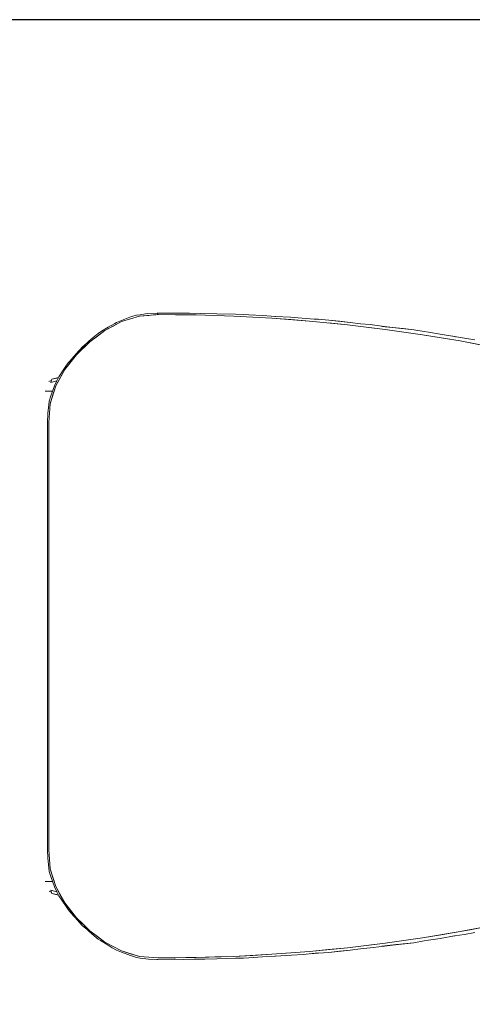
# Model space of a CAD drawing. Header units: millimetres. Extents: x -261 to 187, y -214 to 106.
# Tile 952 of 1056: x -212.663 to -212.323, y 18.012 to 18.751. Entities that reach past the tile are written whole.
import ezdxf

# ---------------------------------------------------------------- set-up
doc = ezdxf.new("R2010")
doc.units = ezdxf.units.MM
doc.header["$LTSCALE"] = 0.005
doc.header["$MEASUREMENT"] = 0
doc.layers.add('DI-Detalhes', color=1, linetype='Continuous', lineweight=30)
doc.layers.add('IFC-Elemento de mobília-Contorno', color=9, linetype='Continuous', lineweight=5)

msp = doc.modelspace()

# ---------------------------------------------------------------- linework, layer by layer
at = {"layer": 'DI-Detalhes'}
msp.add_lwpolyline([(-213.59691, 14.97736), (-210.47347, 14.97736), (-210.47347, 18.7509), (-213.59691, 18.7509), (-213.59691, 14.97736)], dxfattribs=at)
at = {"layer": 'IFC-Elemento de mobília-Contorno', "lineweight": 5}
for p, q in [((-212.57237, 18.52959), (-212.56705, 18.53053)), ((-212.56705, 18.53053), (-212.55925, 18.53084)), ((-212.55977, 18.53071), (-212.55943, 18.53022)), ((-212.55977, 18.53071), (-212.55933, 18.53008)), ((-212.55969, 18.53082), (-212.5591, 18.53088)), ((-212.55943, 18.53022), (-212.55909, 18.52972)), ((-212.5591, 18.53088), (-212.55063, 18.53083)), ((-212.55063, 18.53083), (-212.54279, 18.53083)), ((-212.54279, 18.53083), (-212.53549, 18.5307)), ((-212.53549, 18.5307), (-212.52741, 18.53064)), ((-212.52741, 18.53064), (-212.51501, 18.53035)), ((-212.51501, 18.53035), (-212.5008, 18.52994)), ((-212.5988, 18.5178), (-212.58639, 18.52446)), ((-212.59653, 18.52015), (-212.59152, 18.52307)), ((-212.59259, 18.52113), (-212.58639, 18.52446)), ((-212.59152, 18.52307), (-212.59028, 18.52382)), ((-212.59028, 18.52382), (-212.5865, 18.52529)), ((-212.5865, 18.52529), (-212.57898, 18.52818)), ((-212.58639, 18.52446), (-212.57295, 18.52861)), ((-212.58639, 18.52446), (-212.57967, 18.52653)), ((-212.57967, 18.52653), (-212.57295, 18.52861)), ((-212.57898, 18.52818), (-212.57512, 18.52933)), ((-212.57512, 18.52933), (-212.57234, 18.5296)), ((-212.57295, 18.52861), (-212.55893, 18.52966)), ((-212.57295, 18.52861), (-212.56594, 18.52914)), ((-212.56594, 18.52914), (-212.56243, 18.5294)), ((-212.56243, 18.5294), (-212.56068, 18.52953)), ((-212.56068, 18.52953), (-212.55893, 18.52966)), ((-212.55933, 18.53008), (-212.55921, 18.5299)), ((-212.55921, 18.5299), (-212.55878, 18.52987)), ((-212.55909, 18.52972), (-212.55893, 18.52966)), ((-212.55893, 18.52966), (-212.55878, 18.52987)), ((-212.55893, 18.52966), (-212.54599, 18.52955)), ((-212.55893, 18.52966), (-212.53051, 18.52942)), ((-212.54599, 18.52955), (-212.53825, 18.52948)), ((-212.53825, 18.52948), (-212.53051, 18.52942)), ((-212.53051, 18.52942), (-212.50208, 18.52853)), ((-212.53051, 18.52942), (-212.51629, 18.52897)), ((-212.51629, 18.52897), (-212.50208, 18.52853)), ((-212.50208, 18.52853), (-212.48788, 18.52776)), ((-212.50208, 18.52853), (-212.47367, 18.527)), ((-212.5008, 18.52994), (-212.495, 18.52984)), ((-212.495, 18.52984), (-212.4872, 18.52932)), ((-212.495, 18.52984), (-212.48691, 18.5293)), ((-212.49099, 18.52954), (-212.48063, 18.52895)), ((-212.48788, 18.52776), (-212.47367, 18.527)), ((-212.48063, 18.52895), (-212.47099, 18.52826)), ((-212.47367, 18.527), (-212.4453, 18.52483)), ((-212.47367, 18.527), (-212.45949, 18.52591)), ((-212.47142, 18.52829), (-212.47087, 18.52825)), ((-212.47099, 18.52826), (-212.45971, 18.52776)), ((-212.45971, 18.52776), (-212.45097, 18.52714)), ((-212.45949, 18.52591), (-212.4453, 18.52483)), ((-212.45097, 18.52714), (-212.439, 18.52597)), ((-212.4453, 18.52483), (-212.41699, 18.52204)), ((-212.4449, 18.52654), (-212.43897, 18.52616)), ((-212.43897, 18.52616), (-212.43096, 18.52563)), ((-212.43115, 18.52344), (-212.41699, 18.52204)), ((-212.43096, 18.52563), (-212.41503, 18.52379)), ((-212.43096, 18.52563), (-212.423, 18.52471)), ((-212.423, 18.52471), (-212.41503, 18.52379)), ((-212.41503, 18.52379), (-212.40706, 18.52287)), ((-212.40706, 18.52287), (-212.39994, 18.52217)), ((-212.61008, 18.50936), (-212.5988, 18.5178)), ((-212.60651, 18.5134), (-212.60385, 18.51552)), ((-212.60444, 18.51358), (-212.5988, 18.5178)), ((-212.60385, 18.51552), (-212.60137, 18.51717)), ((-212.60137, 18.51717), (-212.59653, 18.52015)), ((-212.5988, 18.5178), (-212.59259, 18.52113)), ((-212.41699, 18.52204), (-212.40287, 18.52033)), ((-212.41699, 18.52204), (-212.38875, 18.51862)), ((-212.40287, 18.52033), (-212.38875, 18.51862)), ((-212.39994, 18.52217), (-212.39111, 18.52104)), ((-212.39118, 18.52082), (-212.37809, 18.51946)), ((-212.39112, 18.52104), (-212.38315, 18.52012)), ((-212.39111, 18.52104), (-212.38315, 18.52012)), ((-212.38875, 18.51862), (-212.3606, 18.51458)), ((-212.38315, 18.52012), (-212.36722, 18.51828)), ((-212.38315, 18.52012), (-212.37518, 18.5192)), ((-212.37518, 18.5192), (-212.36722, 18.51828)), ((-212.37467, 18.5166), (-212.3606, 18.51458)), ((-212.36722, 18.51828), (-212.3593, 18.51697)), ((-212.3593, 18.51697), (-212.35612, 18.51648)), ((-212.35612, 18.51648), (-212.34745, 18.51509)), ((-212.62018, 18.49954), (-212.61008, 18.50936)), ((-212.61519, 18.50586), (-212.6109, 18.50965)), ((-212.61513, 18.50445), (-212.61008, 18.50936)), ((-212.6109, 18.50965), (-212.60651, 18.5134)), ((-212.61008, 18.50936), (-212.60444, 18.51358)), ((-212.3606, 18.51458), (-212.34657, 18.51225)), ((-212.3606, 18.51458), (-212.33253, 18.50993)), ((-212.34745, 18.51509), (-212.33667, 18.51321)), ((-212.34657, 18.51225), (-212.33253, 18.50993)), ((-212.33812, 18.51346), (-212.33572, 18.51306)), ((-212.33801, 18.51344), (-212.33582, 18.51308)), ((-212.33667, 18.51321), (-212.32915, 18.51206)), ((-212.33253, 18.50993), (-212.30458, 18.50468)), ((-212.33253, 18.50993), (-212.32493, 18.5085)), ((-212.32915, 18.51206), (-212.32148, 18.5107)), ((-212.32493, 18.5085), (-212.31732, 18.50707)), ((-212.62229, 18.49826), (-212.61863, 18.50222)), ((-212.62018, 18.49954), (-212.61513, 18.50445)), ((-212.61926, 18.50154), (-212.61592, 18.50528)), ((-212.61923, 18.50156), (-212.61591, 18.50529)), ((-212.61863, 18.50222), (-212.61519, 18.50586)), ((-212.61592, 18.50528), (-212.6139, 18.50699)), ((-212.61591, 18.50529), (-212.61394, 18.50696)), ((-212.62891, 18.48848), (-212.62018, 18.49954)), ((-212.62891, 18.48848), (-212.62455, 18.49401)), ((-212.62876, 18.49024), (-212.62644, 18.49348)), ((-212.62644, 18.49348), (-212.62528, 18.49483)), ((-212.62528, 18.49483), (-212.62229, 18.49826)), ((-212.62455, 18.49401), (-212.62018, 18.49954)), ((-212.63579, 18.4762), (-212.62891, 18.48848)), ((-212.63331, 18.4831), (-212.62876, 18.49024)), ((-212.63242, 18.48222), (-212.62891, 18.48848)), ((-212.6408, 18.47955), (-212.63919, 18.48023)), ((-212.63941, 18.47882), (-212.6386, 18.48125)), ((-212.63941, 18.47882), (-212.63502, 18.48004)), ((-212.6386, 18.48125), (-212.63359, 18.48259)), ((-212.6386, 18.48125), (-212.63374, 18.48233)), ((-212.63656, 18.47626), (-212.63503, 18.48002)), ((-212.63579, 18.4762), (-212.63235, 18.48235)), ((-212.63505, 18.47999), (-212.63504, 18.48001)), ((-212.63504, 18.48001), (-212.63502, 18.48004)), ((-212.63503, 18.48002), (-212.63331, 18.4831)), ((-212.63503, 18.48002), (-212.63502, 18.48004)), ((-212.63503, 18.48002), (-212.63501, 18.48004)), ((-212.64379, 18.47227), (-212.64252, 18.47227)), ((-212.64252, 18.47227), (-212.63877, 18.47227)), ((-212.63993, 18.46276), (-212.63579, 18.4762)), ((-212.63948, 18.4687), (-212.63656, 18.47626)), ((-212.63877, 18.47227), (-212.6381, 18.47227)), ((-212.63786, 18.46948), (-212.63579, 18.4762)), ((-212.64095, 18.46207), (-212.64055, 18.46485)), ((-212.64057, 18.4647), (-212.64056, 18.46478)), ((-212.64056, 18.46478), (-212.63948, 18.4687)), ((-212.64056, 18.46477), (-212.64055, 18.46485)), ((-212.64056, 18.46478), (-212.64054, 18.46484)), ((-212.64055, 18.46485), (-212.64054, 18.46484)), ((-212.63993, 18.46276), (-212.63786, 18.46948)), ((-212.64169, 18.45572), (-212.64095, 18.46207)), ((-212.64096, 18.44872), (-212.63993, 18.46276)), ((-212.64045, 18.45574), (-212.63993, 18.46276)), ((-212.642, 18.4488), (-212.64189, 18.45004)), ((-212.642, 18.44872), (-212.64189, 18.44994)), ((-212.64193, 18.44878), (-212.64169, 18.45572)), ((-212.64096, 18.44872), (-212.64045, 18.45574)), ((-212.642, 18.4387), (-212.642, 18.4488)), ((-212.642, 18.4387), (-212.642, 18.44872)), ((-212.64101, 18.43084), (-212.64096, 18.44872)), ((-212.64099, 18.43863), (-212.64096, 18.44872)), ((-212.642, 18.42868), (-212.642, 18.4387)), ((-212.64101, 18.43084), (-212.64099, 18.43863)), ((-212.642, 18.41866), (-212.642, 18.42868)), ((-212.642, 18.41866), (-212.642, 18.42868)), ((-212.64101, 18.43084), (-212.64099, 18.42194)), ((-212.64101, 18.43084), (-212.64096, 18.41304)), ((-212.64099, 18.42194), (-212.64096, 18.41304)), ((-212.642, 18.40864), (-212.642, 18.41866)), ((-212.64096, 18.41304), (-212.64092, 18.39524)), ((-212.64096, 18.41304), (-212.64094, 18.40414)), ((-212.642, 18.39862), (-212.642, 18.40864)), ((-212.642, 18.3886), (-212.642, 18.39862)), ((-212.64092, 18.38634), (-212.64092, 18.39524)), ((-212.64092, 18.39524), (-212.64092, 18.37744)), ((-212.642, 18.37858), (-212.642, 18.3886)), ((-212.642, 18.37858), (-212.642, 18.3886)), ((-212.642, 18.36856), (-212.642, 18.37858)), ((-212.64092, 18.36853), (-212.64092, 18.37744)), ((-212.64092, 18.35963), (-212.64092, 18.37744)), ((-212.642, 18.35854), (-212.642, 18.36856)), ((-212.642, 18.34852), (-212.642, 18.36856)), ((-212.642, 18.35353), (-212.642, 18.35854)), ((-212.642, 18.34852), (-212.642, 18.35353)), ((-212.64092, 18.35963), (-212.64092, 18.35073)), ((-212.64092, 18.35963), (-212.64091, 18.34183)), ((-212.642, 18.3385), (-212.642, 18.34852)), ((-212.642, 18.32849), (-212.642, 18.3385)), ((-212.64091, 18.34183), (-212.64091, 18.32402)), ((-212.64091, 18.34183), (-212.64091, 18.33293)), ((-212.642, 18.31847), (-212.642, 18.32849)), ((-212.642, 18.31346), (-212.642, 18.32849)), ((-212.64091, 18.32402), (-212.64091, 18.31512)), ((-212.64091, 18.32402), (-212.6409, 18.30622)), ((-212.642, 18.31346), (-212.642, 18.31847)), ((-212.642, 18.30845), (-212.642, 18.31346)), ((-212.642, 18.29843), (-212.642, 18.30845)), ((-212.642, 18.28842), (-212.642, 18.30845)), ((-212.6409, 18.28842), (-212.6409, 18.30622)), ((-212.6409, 18.29732), (-212.6409, 18.30622)), ((-212.642, 18.28842), (-212.642, 18.29843)), ((-212.642, 18.2784), (-212.642, 18.28842)), ((-212.6409, 18.27061), (-212.6409, 18.28842)), ((-212.6409, 18.27952), (-212.6409, 18.28397)), ((-212.6409, 18.27061), (-212.6409, 18.27952)), ((-212.642, 18.26838), (-212.642, 18.2784)), ((-212.642, 18.25836), (-212.642, 18.26838)), ((-212.64091, 18.25281), (-212.6409, 18.27061)), ((-212.642, 18.24835), (-212.642, 18.25836)), ((-212.642, 18.24835), (-212.642, 18.25836)), ((-212.64091, 18.25281), (-212.64091, 18.26171)), ((-212.64091, 18.23501), (-212.64091, 18.25281)), ((-212.642, 18.23833), (-212.642, 18.24835)), ((-212.64091, 18.23501), (-212.64091, 18.24391)), ((-212.642, 18.22831), (-212.642, 18.23833)), ((-212.64092, 18.2172), (-212.64091, 18.23501)), ((-212.642, 18.2233), (-212.642, 18.22831)), ((-212.642, 18.2233), (-212.642, 18.22831)), ((-212.642, 18.2183), (-212.642, 18.2233)), ((-212.64092, 18.2172), (-212.64092, 18.2261)), ((-212.642, 18.20828), (-212.642, 18.2183)), ((-212.64092, 18.2172), (-212.64092, 18.1994)), ((-212.642, 18.19826), (-212.642, 18.20828)), ((-212.642, 18.19826), (-212.642, 18.20828)), ((-212.64092, 18.20385), (-212.64092, 18.2083)), ((-212.642, 18.18823), (-212.642, 18.19826)), ((-212.64092, 18.20385), (-212.64092, 18.1994)), ((-212.64092, 18.18159), (-212.64092, 18.1994)), ((-212.64092, 18.18159), (-212.64092, 18.1905)), ((-212.642, 18.17821), (-212.642, 18.18823)), ((-212.642, 18.1682), (-212.642, 18.17821)), ((-212.64096, 18.16379), (-212.64092, 18.18159)), ((-212.64096, 18.16379), (-212.64094, 18.1727)), ((-212.642, 18.15817), (-212.642, 18.1682)), ((-212.64101, 18.14599), (-212.64096, 18.16379)), ((-212.64099, 18.15489), (-212.64096, 18.16379)), ((-212.642, 18.14815), (-212.642, 18.15817)), ((-212.642, 18.14815), (-212.642, 18.15817)), ((-212.64101, 18.14599), (-212.64099, 18.15489)), ((-212.642, 18.13813), (-212.642, 18.14815)), ((-212.64101, 18.14599), (-212.64097, 18.12819)), ((-212.64101, 18.14599), (-212.64099, 18.1382)), ((-212.642, 18.12811), (-212.642, 18.13813)), ((-212.64099, 18.1382), (-212.64097, 18.12819)), ((-212.642, 18.12811), (-212.64189, 18.12688)), ((-212.642, 18.12803), (-212.64189, 18.1268)), ((-212.64193, 18.12813), (-212.64173, 18.12195)), ((-212.64097, 18.12819), (-212.64045, 18.12109)), ((-212.64097, 18.12819), (-212.63993, 18.11407)), ((-212.64173, 18.12195), (-212.64095, 18.11476)), ((-212.64045, 18.12109), (-212.63993, 18.11407)), ((-212.64095, 18.11476), (-212.64056, 18.11206)), ((-212.64057, 18.11216), (-212.64056, 18.11206)), ((-212.64056, 18.11206), (-212.63948, 18.10813)), ((-212.64056, 18.11206), (-212.64053, 18.11197)), ((-212.64055, 18.11196), (-212.64053, 18.11196)), ((-212.64005, 18.11566), (-212.64005, 18.11564)), ((-212.63993, 18.11407), (-212.63786, 18.10736)), ((-212.63993, 18.11407), (-212.63579, 18.10063)), ((-212.64379, 18.10457), (-212.64252, 18.10457)), ((-212.64252, 18.10457), (-212.63877, 18.10457)), ((-212.63948, 18.10813), (-212.63656, 18.10058)), ((-212.63877, 18.10457), (-212.6381, 18.10457)), ((-212.63786, 18.10736), (-212.63579, 18.10063)), ((-212.64075, 18.09723), (-212.63918, 18.09658)), ((-212.63941, 18.09801), (-212.6386, 18.09559)), ((-212.63941, 18.09801), (-212.63502, 18.09678)), ((-212.6386, 18.09559), (-212.63374, 18.09451)), ((-212.6386, 18.09559), (-212.63359, 18.09425)), ((-212.63656, 18.10058), (-212.63502, 18.09679)), ((-212.63579, 18.10063), (-212.63235, 18.09449)), ((-212.63579, 18.10063), (-212.62891, 18.08835)), ((-212.63505, 18.09685), (-212.63504, 18.09682)), ((-212.63504, 18.09682), (-212.63501, 18.09678)), ((-212.63504, 18.09682), (-212.63502, 18.09678)), ((-212.63503, 18.09681), (-212.63501, 18.09678)), ((-212.63503, 18.09681), (-212.63502, 18.09679)), ((-212.63503, 18.09681), (-212.63331, 18.09373)), ((-212.63235, 18.09449), (-212.62891, 18.08835)), ((-212.63331, 18.09373), (-212.63126, 18.09059)), ((-212.63126, 18.09059), (-212.62798, 18.08564)), ((-212.62891, 18.08835), (-212.62455, 18.08282)), ((-212.62891, 18.08835), (-212.62018, 18.0773)), ((-212.62798, 18.08564), (-212.62644, 18.08336)), ((-212.62644, 18.08336), (-212.62437, 18.08087)), ((-212.62455, 18.08282), (-212.62018, 18.0773)), ((-212.62437, 18.08087), (-212.62215, 18.07848)), ((-212.62215, 18.07848), (-212.61863, 18.07462)), ((-212.62018, 18.0773), (-212.61513, 18.07238)), ((-212.62018, 18.0773), (-212.61008, 18.06747)), ((-212.61975, 18.07585), (-212.61592, 18.07155)), ((-212.61973, 18.07582), (-212.61591, 18.07155)), ((-212.61513, 18.07238), (-212.61008, 18.06747)), ((-212.61592, 18.07155), (-212.6131, 18.06916)), ((-212.61591, 18.07155), (-212.61313, 18.06919)), ((-212.61501, 18.07087), (-212.6109, 18.06719)), ((-212.6109, 18.06719), (-212.60696, 18.06377)), ((-212.61008, 18.06747), (-212.5988, 18.05903)), ((-212.61008, 18.06747), (-212.60444, 18.06325)), ((-212.3606, 18.06225), (-212.33253, 18.0669)), ((-212.34657, 18.06458), (-212.33253, 18.0669)), ((-212.33253, 18.0669), (-212.30458, 18.07215)), ((-212.33253, 18.0669), (-212.32493, 18.06833)), ((-212.32925, 18.06467), (-212.32148, 18.06613)), ((-212.32493, 18.06833), (-212.31732, 18.06976)), ((-212.60696, 18.06377), (-212.60385, 18.06132)), ((-212.60444, 18.06325), (-212.5988, 18.05903)), ((-212.60385, 18.06132), (-212.60205, 18.06017)), ((-212.60205, 18.06017), (-212.59653, 18.05668)), ((-212.5988, 18.05903), (-212.58639, 18.05237)), ((-212.5988, 18.05903), (-212.59259, 18.05571)), ((-212.41699, 18.0548), (-212.38875, 18.05821)), ((-212.40287, 18.0565), (-212.38875, 18.05821)), ((-212.38875, 18.05821), (-212.3606, 18.06225)), ((-212.38315, 18.05672), (-212.36722, 18.05856)), ((-212.38315, 18.05672), (-212.37518, 18.05764)), ((-212.37518, 18.05764), (-212.36722, 18.05856)), ((-212.37467, 18.06023), (-212.3606, 18.06225)), ((-212.36722, 18.05856), (-212.3593, 18.05986)), ((-212.3606, 18.06225), (-212.34657, 18.06458)), ((-212.3593, 18.05986), (-212.35612, 18.06036)), ((-212.35612, 18.06036), (-212.34745, 18.06175)), ((-212.34745, 18.06175), (-212.33667, 18.06363)), ((-212.3381, 18.06338), (-212.33616, 18.0637)), ((-212.33799, 18.0634), (-212.33621, 18.06369)), ((-212.33667, 18.06363), (-212.32925, 18.06467)), ((-212.59653, 18.05668), (-212.59334, 18.05467)), ((-212.59334, 18.05467), (-212.59028, 18.05302)), ((-212.59259, 18.05571), (-212.58639, 18.05237)), ((-212.59028, 18.05302), (-212.5865, 18.05155)), ((-212.5865, 18.05155), (-212.57977, 18.04893)), ((-212.58639, 18.05237), (-212.57295, 18.04822)), ((-212.58639, 18.05237), (-212.57967, 18.0503)), ((-212.57967, 18.0503), (-212.57295, 18.04822)), ((-212.47367, 18.04984), (-212.4453, 18.052)), ((-212.47367, 18.04984), (-212.45949, 18.05092)), ((-212.45949, 18.05092), (-212.4453, 18.052)), ((-212.45023, 18.04977), (-212.439, 18.05087)), ((-212.4453, 18.052), (-212.41699, 18.0548)), ((-212.4453, 18.052), (-212.43115, 18.0534)), ((-212.44499, 18.05028), (-212.43897, 18.05068)), ((-212.4437, 18.05216), (-212.44368, 18.05216)), ((-212.43897, 18.05068), (-212.43096, 18.0512)), ((-212.43115, 18.0534), (-212.41699, 18.0548)), ((-212.43096, 18.0512), (-212.41503, 18.05304)), ((-212.43096, 18.0512), (-212.423, 18.05212)), ((-212.423, 18.05212), (-212.41503, 18.05304)), ((-212.41699, 18.0548), (-212.40287, 18.0565)), ((-212.41503, 18.05304), (-212.40706, 18.05396)), ((-212.40722, 18.05394), (-212.39994, 18.05467)), ((-212.39994, 18.05467), (-212.39111, 18.0558)), ((-212.39118, 18.05601), (-212.37809, 18.05738)), ((-212.39112, 18.0558), (-212.38315, 18.05672)), ((-212.39111, 18.0558), (-212.38315, 18.05672)), ((-212.57977, 18.04893), (-212.57512, 18.0475)), ((-212.57512, 18.0475), (-212.57241, 18.04708)), ((-212.57295, 18.04822), (-212.56594, 18.0477)), ((-212.57295, 18.04822), (-212.55893, 18.04717)), ((-212.57241, 18.04708), (-212.56614, 18.04627)), ((-212.56614, 18.04627), (-212.55931, 18.04601)), ((-212.56594, 18.0477), (-212.55893, 18.04717)), ((-212.5599, 18.04603), (-212.55911, 18.04596)), ((-212.55989, 18.04603), (-212.5591, 18.04596)), ((-212.55911, 18.04596), (-212.54648, 18.04616)), ((-212.5591, 18.04596), (-212.54644, 18.04616)), ((-212.55893, 18.04717), (-212.53051, 18.04742)), ((-212.55893, 18.04717), (-212.54599, 18.04729)), ((-212.54691, 18.04617), (-212.54022, 18.04603)), ((-212.54599, 18.04729), (-212.53825, 18.04735)), ((-212.54022, 18.04603), (-212.53179, 18.04616)), ((-212.53825, 18.04735), (-212.53051, 18.04742)), ((-212.53179, 18.04616), (-212.5239, 18.04623)), ((-212.53051, 18.04742), (-212.50208, 18.04831)), ((-212.53051, 18.04742), (-212.51629, 18.04786)), ((-212.5239, 18.04623), (-212.51501, 18.04649)), ((-212.51629, 18.04786), (-212.50208, 18.04831)), ((-212.51501, 18.04649), (-212.5008, 18.04689)), ((-212.50208, 18.04831), (-212.47367, 18.04984)), ((-212.50208, 18.04831), (-212.48788, 18.04907)), ((-212.5008, 18.04689), (-212.495, 18.047)), ((-212.495, 18.047), (-212.48723, 18.04751)), ((-212.495, 18.047), (-212.48723, 18.04751)), ((-212.49099, 18.0473), (-212.48062, 18.04789)), ((-212.48788, 18.04907), (-212.47367, 18.04984)), ((-212.48062, 18.04789), (-212.47099, 18.04858)), ((-212.47142, 18.04855), (-212.47087, 18.04858)), ((-212.47099, 18.04858), (-212.45897, 18.04912)), ((-212.45897, 18.04912), (-212.45023, 18.04977))]:
    msp.add_line(p, q, dxfattribs=at)

doc.saveas('drawing.dxf')
